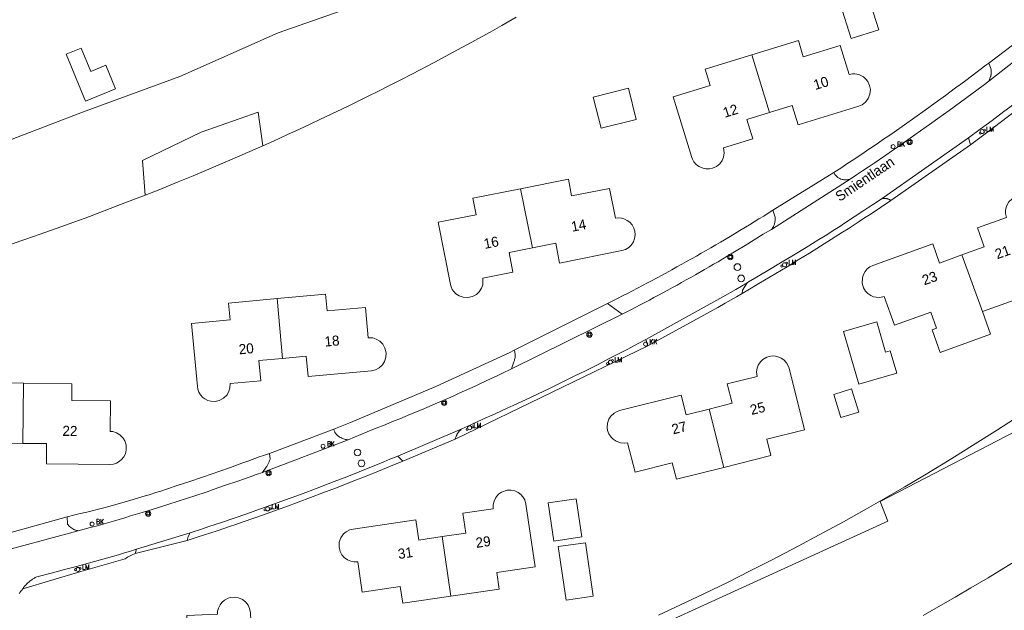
# Model space of a CAD drawing. Header units: metres. Extents: x 138165 to 154469, y 480134 to 494189.
# Tile 315 of 656: x 149089 to 149211, y 483204 to 483278. Entities that reach past the tile are written whole.
import ezdxf

# ---------------------------------------------------------------- set-up
doc = ezdxf.new("R2010")
doc.units = ezdxf.units.M
doc.header["$LTSCALE"] = 0.001
doc.header["$MEASUREMENT"] = 0
for name, color, linetype, lineweight in [('Level 5', 7, 'Continuous', 0), ('TOP-L-terrein schutting raster hek leuning', 7, 'Continuous', 0), ('TOP-L-topo objecten punt', 7, 'Continuous', 0), ('TOP-L-topo objecten vlak', 7, 'Continuous', 0), ('TOP-T-topo huisnummering naamgeving', 7, 'Continuous', 0)]:
    doc.layers.add(name, color=color, linetype=linetype, lineweight=lineweight)
doc.styles.add('Style-INTL_ISO', font='INTL_ISO.shx')
doc.styles.add('Style-STANDARD', font='STANDARD.shx')

# ---------------------------------------------------------------- blocks, each defined once
blk = doc.blocks.new('*U13')
at = {"layer": 'Level 5', "color": 7, "linetype": 'Continuous', "lineweight": 0}
blk.add_circle((0, 0), 0.0415, dxfattribs=at)
blk = doc.blocks.new('150')
at = {"layer": 'Level 5', "color": 7, "linetype": 'Continuous', "lineweight": 0}
blk.add_blockref('*U13', (0, 0), dxfattribs=at)
blk = doc.blocks.new('39')
at = {"layer": 'TOP-L-topo objecten punt', "color": 7, "linetype": 'Continuous', "lineweight": 0}
for p, q in [((0.0175, 0.0175), (-0.0175, 0.0175)), ((-0.0175, 0.0175), (-0.0175, -0.0175)), ((0.0175, 0.0175), (0.0175, -0.0175)), ((0.0175, -0.0175), (-0.0175, -0.0175))]:
    blk.add_line(p, q, dxfattribs=at)
blk.add_circle((0, 0), 0.0332, dxfattribs=at)
blk = doc.blocks.new('72')
at = {"layer": 'TOP-L-topo objecten punt', "color": 7, "linetype": 'Continuous', "lineweight": 0}
blk.add_circle((0, 0), 0.025, dxfattribs=at)
at = {"layer": 'TOP-L-topo objecten punt', "color": 7, "linetype": 'Continuous', "lineweight": 0, "style": 'Style-STANDARD'}
blk.add_text('BK', height=0.06, dxfattribs=at).set_placement((0.0483, 0))
blk = doc.blocks.new('10')
at = {"layer": 'TOP-L-topo objecten punt', "linetype": 'Continuous', "lineweight": 0}
blk.add_circle((0, 0), 0.0125, dxfattribs=at)
blk = doc.blocks.new('16')
at = {"layer": 'TOP-L-topo objecten punt', "color": 7, "linetype": 'Continuous', "lineweight": 0}
blk.add_circle((0, 0), 0.025, dxfattribs=at)
at = {"layer": 'TOP-L-topo objecten punt', "color": 7, "linetype": 'Continuous', "lineweight": 0, "style": 'Style-STANDARD'}
blk.add_text('LM', height=0.06, dxfattribs=at).set_placement((0.0483, 0))
blk = doc.blocks.new('119')
at = {"layer": 'TOP-L-topo objecten punt', "color": 7, "linetype": 'Continuous', "lineweight": 0}
blk.add_circle((0, 0), 0.025, dxfattribs=at)
at = {"layer": 'TOP-L-topo objecten punt', "color": 7, "linetype": 'Continuous', "lineweight": 0, "style": 'Style-STANDARD'}
blk.add_text('KK', height=0.06, dxfattribs=at).set_placement((0.0483, 0))

msp = doc.modelspace()

# ---------------------------------------------------------------- linework, layer by layer
at = {"layer": 'TOP-L-terrein schutting raster hek leuning', "flags": 128}
for points in [[(149209.24, 483272.35), (149208.89, 483272.08), (149207.64, 483271.13), (149206.39, 483270.19), (149205.76, 483269.72), (149205.13, 483269.26), (149203.86, 483268.33), (149202.6, 483267.4), (149201.33, 483266.49), (149200.05, 483265.58), (149198.77, 483264.67), (149197.48, 483263.78), (149196.83, 483263.33), (149196.19, 483262.89), (149195.54, 483262.44), (149194.89, 483262), (149194.24, 483261.56), (149193.59, 483261.12), (149192.29, 483260.25), (149191.64, 483259.82), (149190.98, 483259.39), (149190.33, 483258.96)], [(149181.98, 483253.78), (149181.3, 483253.35), (149180.71, 483252.99), (149180.12, 483252.62), (149179.52, 483252.26), (149178.33, 483251.54), (149177.14, 483250.82), (149175.95, 483250.11), (149175.35, 483249.76), (149174.74, 483249.41), (149174.14, 483249.07), (149173.54, 483248.72), (149172.94, 483248.38), (149172.33, 483248.03), (149171.73, 483247.69), (149171.12, 483247.35), (149170.51, 483247.02), (149169.9, 483246.68), (149168.68, 483246.01), (149167.46, 483245.35), (149166.85, 483245.03), (149166.23, 483244.7), (149165.61, 483244.38), (149165, 483244.06), (149164.38, 483243.74), (149163.76, 483243.42), (149163.14, 483243.1), (149161.9, 483242.48)], [(149150.33, 483236.68), (149149.69, 483236.37), (149140.58, 483232.17)], [(149119.18, 483223.61), (149118.65, 483223.42), (149117.23, 483222.89), (149116.51, 483222.63), (149115.08, 483222.12), (149113.64, 483221.61), (149112.92, 483221.36), (149111.48, 483220.86), (149110.04, 483220.37), (149108.59, 483219.89), (149107.14, 483219.41), (149106.42, 483219.18), (149105.94, 483219.02), (149104.98, 483218.72), (149104.5, 483218.57), (149103.54, 483218.28), (149102.58, 483217.99), (149101.61, 483217.71), (149101.13, 483217.58), (149100.16, 483217.31), (149099.19, 483217.05), (149098.7, 483216.93), (149097.73, 483216.68), (149097.24, 483216.56), (149096.26, 483216.33), (149095.77, 483216.21), (149094.79, 483215.99)]]:
    msp.add_lwpolyline(points, dxfattribs=at)
at = {"layer": 'TOP-L-topo objecten vlak', "flags": 128}
for points in [[(149190.81, 483279.7), (149192.17, 483275.41), (149195.6, 483276.49), (149194.24, 483280.78), (149190.81, 483279.7)], [(149047.5, 483254.22), (149051.15, 483250.99), (149072.81, 483257.68), (149084.38, 483261.53), (149096.69, 483266.25), (149108.8, 483270.68), (149121.01, 483276.1), (149132.25, 483280.05)], [(149218.58, 483279.31), (149218.41, 483279.46), (149216.16, 483277.6), (149209.24, 483272.35)], [(149219.98, 483278.53), (149209.24, 483270.12)], [(149150.58, 483278.04), (149148.77, 483277.01), (149147.32, 483276.2), (149144.99, 483274.92), (149142.74, 483273.7), (149140.39, 483272.44), (149137.69, 483271.03), (149136.22, 483270.27), (149134.76, 483269.53), (149133.39, 483268.84), (149132.17, 483268.24), (149130.96, 483267.64), (149129.62, 483266.98), (149128.28, 483266.33), (149126.28, 483265.38), (149125.08, 483264.82), (149123.58, 483264.12), (149122.17, 483263.47), (149120.42, 483262.67), (149119.1, 483262.08)], [(149206.71, 483263.06), (149208.18, 483264.14), (149208.92, 483264.69), (149209.65, 483265.23), (149211.12, 483266.33), (149211.85, 483266.88), (149213.31, 483267.99), (149214.04, 483268.54), (149215.49, 483269.66), (149216.94, 483270.78), (149217.67, 483271.35), (149219.11, 483272.48), (149220.54, 483273.62), (149221.97, 483274.77), (149222.68, 483275.34), (149224.11, 483276.5), (149224.85, 483277.1)], [(149225.89, 483276.91), (149224.32, 483275.64), (149223.53, 483275), (149221.95, 483273.73), (149221.16, 483273.1), (149219.57, 483271.84), (149218.77, 483271.22), (149217.18, 483269.97), (149216.38, 483269.34), (149215.58, 483268.72), (149214.78, 483268.1), (149213.97, 483267.49), (149212.36, 483266.26), (149211.55, 483265.65), (149209.94, 483264.42), (149209.13, 483263.82), (149208.31, 483263.21), (149206.97, 483262.21)], [(149182.02, 483266.22), (149184.84, 483267.09), (149185.58, 483264.68), (149193.11, 483267), (149193.51, 483267.18), (149193.93, 483267.49), (149194.28, 483267.95), (149194.49, 483268.5), (149194.54, 483269.06), (149194.45, 483269.57), (149194.23, 483270.05), (149193.99, 483270.37), (149193.67, 483270.65), (149193.13, 483270.92), (149192.62, 483271.01), (149192.31, 483271.01), (149191.9, 483270.93), (149190.78, 483274.55), (149186.21, 483273.14), (149185.6, 483275.15), (149179.81, 483273.37)], [(149096.54, 483274.22), (149094.69, 483273.45), (149097.1, 483267.63), (149100.8, 483269.17), (149099.59, 483272.08), (149097.74, 483271.31), (149096.54, 483274.22)], [(149179.81, 483273.37), (149174.03, 483271.59), (149174.65, 483269.58), (149170.05, 483268.16), (149172.38, 483260.63), (149172.46, 483260.41), (149172.64, 483260.08), (149172.91, 483259.77), (149173.24, 483259.51), (149173.76, 483259.28), (149174.13, 483259.21), (149174.57, 483259.21), (149174.93, 483259.29), (149175.43, 483259.52), (149175.83, 483259.85), (149176.12, 483260.26), (149176.3, 483260.67), (149176.38, 483261.2), (149176.29, 483261.84), (149179.93, 483262.96), (149179.19, 483265.35), (149182.02, 483266.22)], [(149182.02, 483266.22), (149179.81, 483273.37)], [(149190, 483258.75), (149190.33, 483258.96), (149190.98, 483259.39), (149191.64, 483259.82), (149192.29, 483260.25), (149193.59, 483261.12), (149194.24, 483261.56), (149194.89, 483262), (149195.54, 483262.44), (149196.19, 483262.89), (149196.83, 483263.33), (149197.48, 483263.78), (149198.77, 483264.67), (149200.05, 483265.58), (149201.33, 483266.49), (149202.6, 483267.4), (149203.86, 483268.33), (149205.13, 483269.26), (149205.76, 483269.72), (149206.39, 483270.19), (149207.64, 483271.13), (149208.89, 483272.08), (149209.24, 483272.35)], [(149209.24, 483272.35), (149209.46, 483271.8), (149209.5, 483271.69), (149209.51, 483271.63), (149209.53, 483271.51), (149209.54, 483271.45), (149209.55, 483271.33), (149209.56, 483271.27), (149209.56, 483271.15), (149209.55, 483271.09), (149209.55, 483271.03), (149209.53, 483270.91), (149209.52, 483270.85), (149209.49, 483270.73), (149209.48, 483270.67), (149209.43, 483270.56), (149209.39, 483270.46), (149209.24, 483270.12)], [(149209.24, 483270.12), (149208.54, 483269.59), (149207.14, 483268.55), (149205.73, 483267.51), (149204.32, 483266.48), (149202.9, 483265.45), (149202.19, 483264.94), (149200.76, 483263.93), (149200.05, 483263.42), (149198.62, 483262.42), (149197.9, 483261.92), (149197.18, 483261.42), (149196.46, 483260.92), (149195.02, 483259.93), (149194.29, 483259.44), (149193.57, 483258.95), (149192.84, 483258.46), (149192.15, 483258)], [(149165.47, 483265.35), (149164.5, 483269.23), (149160.13, 483268.14), (149161.1, 483264.26), (149165.47, 483265.35)], [(149119.1, 483262.08), (149118.54, 483266.25), (149111.45, 483263.79), (149104.17, 483260.24), (149104.48, 483255.94)], [(149195.87, 483255.46), (149206.71, 483263.06)], [(149206.97, 483262.21), (149206.71, 483263.06)], [(149119.1, 483262.08), (149116.52, 483260.94), (149114.43, 483260.03), (149111.82, 483258.93), (149110.45, 483258.35), (149108.58, 483257.59), (149106.09, 483256.58), (149104.48, 483255.94)], [(149197.07, 483255.3), (149206.97, 483262.21)], [(149190, 483258.75), (149182.43, 483254.06)], [(149192.15, 483258), (149192.05, 483257.95), (149191.94, 483257.91), (149191.88, 483257.9), (149191.77, 483257.87), (149191.72, 483257.86), (149191.66, 483257.86), (149191.55, 483257.85), (149191.49, 483257.84), (149191.43, 483257.84), (149191.37, 483257.85), (149191.26, 483257.86), (149191.15, 483257.87), (149191.09, 483257.89), (149191.04, 483257.9), (149190.93, 483257.93), (149190.87, 483257.95), (149190.77, 483258), (149190.67, 483258.05), (149190.57, 483258.11), (149190.52, 483258.14), (149190.43, 483258.21), (149190.39, 483258.25), (149190.3, 483258.33), (149190.22, 483258.41), (149190.15, 483258.5), (149190.09, 483258.59), (149190.03, 483258.69), (149190, 483258.75)], [(149152.57, 483249.41), (149155.47, 483249.98), (149155.96, 483247.51), (149163.69, 483249.05), (149164.15, 483249.2), (149164.54, 483249.45), (149164.83, 483249.72), (149165.11, 483250.14), (149165.26, 483250.56), (149165.32, 483251.02), (149165.29, 483251.46), (149165.16, 483251.86), (149164.95, 483252.25), (149164.66, 483252.57), (149164.34, 483252.81), (149164.04, 483252.96), (149163.66, 483253.08), (149163.27, 483253.11), (149162.88, 483253.08), (149162.14, 483256.79), (149157.45, 483255.86), (149157.05, 483257.92), (149151.11, 483256.75)], [(149192.15, 483258), (149182.27, 483251.68)], [(149151.11, 483256.75), (149145.18, 483255.57), (149145.59, 483253.51), (149140.87, 483252.57), (149142.4, 483244.84), (149142.48, 483244.55), (149142.63, 483244.23), (149142.82, 483243.96), (149143.07, 483243.7), (149143.49, 483243.42), (149143.97, 483243.25), (149144.57, 483243.21), (149145.15, 483243.34), (149145.64, 483243.61), (149145.98, 483243.93), (149146.26, 483244.37), (149146.41, 483244.82), (149146.42, 483245.64), (149150.16, 483246.38), (149149.67, 483248.83), (149152.57, 483249.41)], [(149151.11, 483256.75), (149152.57, 483249.41)], [(149104.48, 483255.94), (149101.98, 483254.97), (149098.87, 483253.78), (149097.03, 483253.1), (149095.65, 483252.59), (149093.43, 483251.8), (149091.45, 483251.1), (149089.53, 483250.43), (149087.96, 483249.9), (149085.11, 483248.94), (149082.35, 483248.04), (149080.88, 483247.58), (149077.8, 483246.62), (149072.95, 483245.18), (149071.24, 483244.69), (149069.74, 483244.27), (149066.83, 483243.47), (149065.43, 483243.09), (149062.61, 483242.35), (149060.07, 483241.71), (149057.62, 483241.1), (149055.96, 483240.71)], [(149197.07, 483255.3), (149194.5, 483253.56), (149193.82, 483253.11), (149193.14, 483252.67), (149191.78, 483251.78), (149191.1, 483251.34), (149189.73, 483250.47), (149188.35, 483249.6), (149186.97, 483248.75), (149185.59, 483247.89), (149184.2, 483247.05), (149183.51, 483246.63), (149182.11, 483245.79), (149180.71, 483244.96), (149179.31, 483244.14), (149178.61, 483243.73)], [(149179.26, 483245.07), (149179.41, 483245.16), (149180.21, 483245.62), (149181.81, 483246.57), (149183.4, 483247.52), (149184.98, 483248.48), (149186.56, 483249.45), (149188.14, 483250.42), (149188.91, 483250.9), (149190.13, 483251.67), (149190.74, 483252.07), (149191.34, 483252.46), (149192.55, 483253.24), (149193.75, 483254.04), (149194.35, 483254.44), (149194.95, 483254.84), (149195.87, 483255.46)], [(149195.87, 483255.46), (149195.97, 483255.49), (149196.02, 483255.5), (149196.12, 483255.52), (149196.17, 483255.53), (149196.27, 483255.54), (149196.32, 483255.54), (149196.37, 483255.54), (149196.42, 483255.53), (149196.47, 483255.53), (149196.52, 483255.52), (149196.58, 483255.51), (149196.62, 483255.5), (149196.67, 483255.49), (149196.72, 483255.47), (149196.77, 483255.46), (149196.87, 483255.42), (149196.91, 483255.39), (149196.96, 483255.37), (149197, 483255.34), (149197.07, 483255.3)], [(149208.45, 483241.48), (149214.14, 483243.53), (149213.43, 483245.51), (149217.95, 483247.14), (149215.28, 483254.55), (149215.04, 483255.01), (149214.79, 483255.32), (149214.38, 483255.62), (149213.93, 483255.82), (149213.52, 483255.89), (149213.01, 483255.87), (149212.52, 483255.72), (149212.15, 483255.5), (149211.74, 483255.11), (149211.47, 483254.64), (149211.33, 483254.12), (149211.32, 483253.65), (149211.43, 483253.16), (149207.84, 483251.87), (149208.69, 483249.52), (149205.91, 483248.52)], [(149161.9, 483242.48), (149163.14, 483243.1), (149163.76, 483243.42), (149164.38, 483243.74), (149165, 483244.06), (149165.61, 483244.38), (149166.23, 483244.7), (149166.85, 483245.03), (149167.46, 483245.35), (149168.68, 483246.01), (149169.9, 483246.68), (149170.51, 483247.02), (149171.12, 483247.35), (149171.73, 483247.69), (149172.33, 483248.03), (149172.94, 483248.38), (149173.54, 483248.72), (149174.14, 483249.07), (149174.74, 483249.41), (149175.35, 483249.76), (149175.95, 483250.11), (149177.14, 483250.82), (149178.33, 483251.54), (149179.52, 483252.26), (149180.12, 483252.62), (149180.71, 483252.99), (149181.3, 483253.35), (149181.98, 483253.78), (149182.43, 483254.06)], [(149182.43, 483254.06), (149182.72, 483253.22), (149182.73, 483253.15), (149182.73, 483253.02), (149182.73, 483252.95), (149182.72, 483252.82), (149182.71, 483252.75), (149182.69, 483252.62), (149182.68, 483252.56), (149182.65, 483252.43), (149182.63, 483252.36), (149182.58, 483252.24), (149182.56, 483252.18), (149182.51, 483252.06), (149182.44, 483251.94), (149182.41, 483251.88), (149182.34, 483251.77), (149182.27, 483251.68)], [(149182.27, 483251.68), (149181.22, 483251.09), (149180.11, 483250.39), (149179, 483249.7), (149177.89, 483249.02), (149176.77, 483248.35), (149176.21, 483248.02), (149175.65, 483247.68), (149175.08, 483247.35), (149174.52, 483247.03), (149173.95, 483246.7), (149172.82, 483246.05), (149172.25, 483245.73), (149171.68, 483245.41), (149171.11, 483245.09), (149170.54, 483244.77), (149169.97, 483244.46), (149169.4, 483244.14), (149168.25, 483243.52), (149167.67, 483243.21), (149167.1, 483242.91), (149165.94, 483242.3), (149164.78, 483241.7), (149163.71, 483241.15)], [(149205.91, 483248.52), (149203.13, 483247.51), (149202.28, 483249.88), (149194.86, 483247.21), (149194.49, 483247.03), (149194.16, 483246.77), (149193.88, 483246.44), (149193.65, 483246.01), (149193.55, 483245.63), (149193.54, 483245.02), (149193.7, 483244.44), (149193.95, 483244.03), (149194.24, 483243.72), (149194.58, 483243.49), (149194.94, 483243.33), (149195.28, 483243.25), (149195.7, 483243.23), (149196.26, 483243.35), (149197.55, 483239.78), (149202.04, 483241.4), (149202.76, 483239.43), (149202.2, 483239.23), (149203.21, 483236.4), (149209.46, 483238.66), (149208.45, 483241.48)], [(149208.45, 483241.48), (149205.91, 483248.52)], [(149166.66, 483238), (149176.21, 483243.29), (149177.82, 483244.22), (149179.26, 483245.07)], [(149178.61, 483243.73), (149178.67, 483244.12), (149179.26, 483245.07)], [(149120.87, 483243.1), (149114.85, 483242.54), (149115.04, 483240.45), (149110.25, 483240.01), (149110.97, 483232.16), (149111.03, 483231.82), (149111.17, 483231.47), (149111.38, 483231.12), (149111.67, 483230.81), (149111.92, 483230.62), (149112.26, 483230.45), (149112.66, 483230.34), (149113.2, 483230.32), (149113.68, 483230.42), (149114.21, 483230.7), (149114.66, 483231.14), (149114.9, 483231.58), (149115.02, 483231.99), (149115.05, 483232.54), (149118.84, 483232.89), (149118.61, 483235.38), (149121.56, 483235.65)], [(149121.56, 483235.65), (149124.5, 483235.92), (149124.73, 483233.41), (149132.58, 483234.13), (149133.09, 483234.26), (149133.54, 483234.49), (149133.96, 483234.88), (149134.22, 483235.29), (149134.39, 483235.82), (149134.42, 483236.37), (149134.27, 483236.95), (149134, 483237.43), (149133.61, 483237.82), (149133.17, 483238.07), (149132.76, 483238.2), (149132.19, 483238.23), (149131.85, 483242), (149127.09, 483241.56), (149126.89, 483243.65), (149120.87, 483243.1)], [(149120.87, 483243.1), (149121.56, 483235.65)], [(149166.91, 483237.24), (149175.59, 483242), (149176.5, 483242.52), (149177.91, 483243.33), (149178.61, 483243.73)], [(149161.9, 483242.48), (149150.33, 483236.68)], [(149163.71, 483241.15), (149161.9, 483242.48)], [(149093.43, 483179.33), (149096.84, 483178.28), (149099.39, 483178.28), (149106.54, 483178.95), (149108.33, 483178.35), (149118.19, 483180.07), (149123.42, 483181.33), (149127, 483183.12), (149145.07, 483190.66), (149150.3, 483192.72), (149154.74, 483194.57), (149161.42, 483197.81), (149163.34, 483200.2), (149196.71, 483215.42), (149195.76, 483217.86), (149213.72, 483227.21), (149230.81, 483241.03)], [(149163.71, 483241.15), (149150, 483234.35)], [(149196.43, 483236.45), (149195.34, 483240.19), (149191.21, 483238.99), (149193.11, 483232.46), (149197.82, 483233.83), (149197.01, 483236.61), (149196.43, 483236.45)], [(149143.81, 483226.91), (149144.92, 483227.41), (149146.44, 483228.09), (149147.95, 483228.77), (149149.45, 483229.46), (149150.2, 483229.81), (149151.71, 483230.51), (149153.2, 483231.22), (149154.7, 483231.94), (149155.45, 483232.3), (149156.19, 483232.66), (149157.68, 483233.4), (149159.16, 483234.13), (149160.64, 483234.88), (149162.12, 483235.63), (149162.86, 483236.01), (149164.33, 483236.77), (149165.8, 483237.54), (149166.66, 483238)], [(149166.66, 483238), (149166.91, 483237.24)], [(149166.91, 483237.24), (149142.98, 483225.61)], [(149127.9, 483226.88), (149129.99, 483227.7), (149140.58, 483232.17), (149149.69, 483236.37), (149150.33, 483236.68)], [(149150.33, 483236.68), (149150.35, 483236.62), (149150.38, 483236.49), (149150.41, 483236.36), (149150.42, 483236.23), (149150.43, 483236.16), (149150.43, 483236.03), (149150.43, 483235.97), (149150.42, 483235.83), (149150.42, 483235.77), (149150.4, 483235.64), (149150.37, 483235.51), (149150.34, 483235.38), (149150.29, 483235.25), (149150, 483234.35)], [(149176.33, 483222.11), (149182.2, 483223.58), (149181.69, 483225.61), (149186.36, 483226.78), (149184.45, 483234.43), (149184.37, 483234.66), (149184.14, 483235.09), (149183.79, 483235.48), (149183.48, 483235.68), (149183.18, 483235.82), (149182.78, 483235.94), (149182.34, 483235.97), (149181.96, 483235.91), (149181.67, 483235.81), (149181.2, 483235.53), (149180.89, 483235.23), (149180.62, 483234.82), (149180.48, 483234.44), (149180.41, 483233.98), (149180.47, 483233.43), (149176.78, 483232.51), (149177.38, 483230.08), (149174.52, 483229.36)], [(149150, 483234.35), (149148.79, 483233.77), (149148.13, 483233.46), (149147.47, 483233.15), (149146.14, 483232.53), (149145.48, 483232.23), (149144.15, 483231.63), (149143.48, 483231.33), (149142.82, 483231.03), (149142.15, 483230.74), (149140.81, 483230.15), (149140.14, 483229.86), (149138.8, 483229.29), (149137.45, 483228.72), (149136.1, 483228.16), (149135.43, 483227.89), (149134.75, 483227.61), (149134.07, 483227.34), (149133.4, 483227.07), (149132.04, 483226.53), (149129.68, 483225.54)], [(149089.4, 483232.57), (149083.3, 483232.62), (149083.29, 483230.52), (149078.48, 483230.56), (149078.42, 483222.68), (149078.49, 483222.13), (149078.7, 483221.63), (149078.99, 483221.25), (149079.33, 483220.96), (149079.71, 483220.76), (149080.45, 483220.62), (149080.9, 483220.67), (149081.33, 483220.81), (149081.73, 483221.06), (149082.13, 483221.48), (149082.36, 483221.9), (149082.51, 483222.64), (149086.32, 483222.61), (149086.34, 483225.11), (149089.3, 483225.09)], [(149089.3, 483225.09), (149092.25, 483225.07), (149092.23, 483222.55), (149100.11, 483222.48), (149100.56, 483222.53), (149100.95, 483222.66), (149101.27, 483222.84), (149101.56, 483223.09), (149101.83, 483223.41), (149102.03, 483223.82), (149102.15, 483224.32), (149102.13, 483224.92), (149101.96, 483225.43), (149101.76, 483225.76), (149101.35, 483226.18), (149100.93, 483226.42), (149100.49, 483226.56), (149100.14, 483226.59), (149100.17, 483230.38), (149095.39, 483230.42), (149095.4, 483232.52), (149089.4, 483232.57)], [(149089.3, 483225.09), (149089.4, 483232.57)], [(149192.22, 483231.86), (149190.02, 483231.19), (149190.89, 483228.32), (149193.09, 483228.99), (149192.22, 483231.86)], [(149174.52, 483229.36), (149171.65, 483228.65), (149171.04, 483231.09), (149163.39, 483229.18), (149163.02, 483229.04), (149162.71, 483228.86), (149162.31, 483228.48), (149162.07, 483228.09), (149161.9, 483227.6), (149161.86, 483227.09), (149161.92, 483226.69), (149162.07, 483226.27), (149162.34, 483225.87), (149162.59, 483225.61), (149162.96, 483225.37), (149163.5, 483225.17), (149164, 483225.14), (149164.4, 483225.19), (149165.32, 483221.52), (149169.95, 483222.68), (149170.46, 483220.64), (149176.33, 483222.11)], [(149213.14, 483228.62), (149210.34, 483226.8), (149207.23, 483224.82), (149204.97, 483223.42), (149203.59, 483222.58), (149201.28, 483221.17), (149198.83, 483219.72), (149196.65, 483218.45), (149194.07, 483216.98), (149191.2, 483215.37), (149188.2, 483213.73), (149185.57, 483212.32), (149182.28, 483210.6), (149179.63, 483209.25), (149176.87, 483207.87), (149173.86, 483206.4), (149170.96, 483205.02), (149168.25, 483203.76)], [(149174.52, 483229.36), (149176.33, 483222.11)], [(149127.9, 483226.88), (149119.94, 483223.84)], [(149129.68, 483225.54), (149129.58, 483225.55), (149129.51, 483225.57), (149129.37, 483225.6), (149129.24, 483225.63), (149129.11, 483225.68), (149129.04, 483225.71), (149128.91, 483225.76), (149128.85, 483225.79), (149128.78, 483225.82), (149128.68, 483225.87), (149128.63, 483225.89), (149128.54, 483225.95), (149128.49, 483225.98), (149128.41, 483226.05), (149128.33, 483226.12), (149128.29, 483226.16), (149128.25, 483226.2), (149128.21, 483226.25), (149128.15, 483226.33), (149128.12, 483226.38), (149128.06, 483226.47), (149128.03, 483226.52), (149127.99, 483226.62), (149127.95, 483226.72), (149127.93, 483226.78), (149127.92, 483226.83), (149127.9, 483226.88)], [(149135.85, 483223.52), (149143.81, 483226.91)], [(149142.98, 483225.61), (149142.99, 483225.68), (149143.04, 483225.81), (149143.09, 483225.95), (149143.12, 483226.01), (149143.18, 483226.14), (149143.21, 483226.2), (149143.29, 483226.32), (149143.32, 483226.38), (149143.36, 483226.44), (149143.41, 483226.5), (149143.5, 483226.61), (149143.59, 483226.71), (149143.64, 483226.76), (149143.74, 483226.86), (149143.81, 483226.91)], [(149129.68, 483225.54), (149119.05, 483221.5)], [(149136.49, 483222.9), (149142.98, 483225.61)], [(149094.79, 483215.99), (149095.77, 483216.21), (149096.26, 483216.33), (149097.24, 483216.56), (149097.73, 483216.68), (149098.7, 483216.93), (149099.19, 483217.05), (149100.16, 483217.31), (149101.13, 483217.58), (149101.61, 483217.71), (149102.58, 483217.99), (149103.54, 483218.28), (149104.5, 483218.57), (149104.98, 483218.72), (149105.94, 483219.02), (149106.42, 483219.18), (149107.14, 483219.41), (149108.59, 483219.89), (149110.04, 483220.37), (149111.48, 483220.86), (149112.92, 483221.36), (149113.64, 483221.61), (149115.08, 483222.12), (149116.51, 483222.63), (149117.23, 483222.89), (149118.65, 483223.42), (149119.18, 483223.61), (149119.94, 483223.84)], [(149110.06, 483213.99), (149111.63, 483214.5), (149112.41, 483214.76), (149113.2, 483215.02), (149113.98, 483215.29), (149115.55, 483215.82), (149117.11, 483216.36), (149118.67, 483216.91), (149120.23, 483217.47), (149121.01, 483217.75), (149121.78, 483218.03), (149123.33, 483218.6), (149124.11, 483218.89), (149125.66, 483219.47), (149127.2, 483220.06), (149127.97, 483220.36), (149129.52, 483220.96), (149131.05, 483221.57), (149132.59, 483222.18), (149133.35, 483222.49), (149134.12, 483222.81), (149134.88, 483223.12), (149135.85, 483223.52)], [(149119.94, 483223.84), (149120.01, 483223.16), (149119.95, 483222.98), (149119.88, 483222.81), (149119.8, 483222.64), (149119.72, 483222.47), (149119.63, 483222.31), (149119.58, 483222.23), (149119.53, 483222.15), (149119.45, 483222.03), (149119.05, 483221.5)], [(149135.85, 483223.52), (149136.49, 483222.9)], [(149136.49, 483222.9), (149134.97, 483222.28), (149133.45, 483221.65), (149131.93, 483221.04), (149130.4, 483220.43), (149128.87, 483219.83), (149128.11, 483219.54), (149127.34, 483219.24), (149126.57, 483218.95), (149125.04, 483218.37), (149123.5, 483217.79), (149121.95, 483217.23), (149120.41, 483216.67), (149119.64, 483216.39), (149118.09, 483215.85), (149116.54, 483215.31), (149115.76, 483215.04), (149114.98, 483214.78), (149113.43, 483214.25), (149112.65, 483213.99), (149111.09, 483213.48), (149109.7, 483213.03)], [(149119.05, 483221.5), (149118.29, 483221.23), (149117.53, 483220.96), (149116.01, 483220.42), (149114.48, 483219.89), (149112.95, 483219.36), (149112.18, 483219.1), (149110.64, 483218.59), (149109.88, 483218.34), (149108.34, 483217.84), (149107.57, 483217.59), (149106.02, 483217.1), (149104.81, 483216.72), (149104.1, 483216.51), (149102.68, 483216.08), (149101.96, 483215.86), (149100.54, 483215.45), (149099.1, 483215.03), (149098.39, 483214.83), (149097.67, 483214.63), (149096.17, 483214.22)], [(149142.46, 483206.11), (149148.45, 483206.98), (149148.14, 483209.06), (149152.9, 483209.76), (149151.77, 483217.55), (149151.62, 483218.07), (149151.39, 483218.47), (149151.12, 483218.77), (149150.79, 483219.01), (149150.41, 483219.19), (149149.92, 483219.29), (149149.45, 483219.28), (149148.73, 483219.03), (149148.38, 483218.78), (149148.03, 483218.37), (149147.81, 483217.92), (149147.71, 483217.48), (149147.72, 483216.96), (149143.95, 483216.42), (149144.31, 483213.94), (149141.38, 483213.52)], [(149158.01, 483218.22), (149154.55, 483217.72), (149155.24, 483212.97), (149158.7, 483213.47), (149158.01, 483218.22)], [(149094.79, 483215.99), (149086.48, 483213.65)], [(149096.17, 483214.22), (149096.1, 483214.23), (149096.03, 483214.26), (149095.97, 483214.28), (149095.9, 483214.3), (149095.83, 483214.33), (149095.77, 483214.35), (149095.7, 483214.38), (149095.64, 483214.41), (149095.52, 483214.48), (149095.39, 483214.56), (149095.28, 483214.64), (149095.22, 483214.68), (149095.11, 483214.77), (149095.06, 483214.82), (149095.01, 483214.87), (149094.91, 483214.97), (149094.83, 483215.07), (149094.79, 483215.99)], [(149141.38, 483213.52), (149138.46, 483213.09), (149138.1, 483215.59), (149130.3, 483214.45), (149129.9, 483214.35), (149129.45, 483214.12), (149129.13, 483213.85), (149128.78, 483213.36), (149128.59, 483212.81), (149128.56, 483212.26), (149128.7, 483211.66), (149128.92, 483211.26), (149129.19, 483210.93), (149129.6, 483210.63), (149130.04, 483210.45), (149130.42, 483210.37), (149130.89, 483210.38), (149131.44, 483206.63), (149136.17, 483207.32), (149136.47, 483205.24), (149142.46, 483206.11)], [(149096.17, 483214.22), (149085.08, 483211.25)], [(149103.43, 483211.94), (149110.06, 483213.99)], [(149109.7, 483213.03), (149109.83, 483213.55), (149110.06, 483213.99)], [(149141.38, 483213.52), (149142.46, 483206.11)], [(149103.24, 483211.4), (149109.7, 483213.03)], [(149155.79, 483212.27), (149156.75, 483205.64), (149160.12, 483206.12), (149159.15, 483212.76), (149155.79, 483212.27)], [(149089.28, 483207.03), (149089.39, 483207.18), (149089.44, 483207.25), (149089.56, 483207.39), (149089.62, 483207.46), (149089.74, 483207.6), (149089.8, 483207.66), (149089.87, 483207.73), (149089.94, 483207.79), (149090.08, 483207.91), (149090.15, 483207.97), (149090.22, 483208.02), (149090.29, 483208.08), (149090.44, 483208.18), (149090.52, 483208.23), (149090.6, 483208.28), (149090.76, 483208.37), (149090.84, 483208.42), (149090.92, 483208.46), (149091.05, 483208.52), (149093, 483209.03), (149093.74, 483209.23), (149094.49, 483209.42), (149095.98, 483209.82), (149096.72, 483210.02), (149098.21, 483210.43), (149099.69, 483210.85), (149101.17, 483211.27), (149101.91, 483211.49), (149102.65, 483211.71), (149103.43, 483211.94)], [(149103.24, 483211.4), (149103.15, 483211.37), (149102.97, 483211.3), (149102.88, 483211.27), (149102.8, 483211.23), (149102.71, 483211.19), (149102.63, 483211.14), (149102.46, 483211.05), (149102.3, 483210.96), (149102.14, 483210.85), (149102, 483210.75), (149096.5, 483209.18), (149089.28, 483207.03)], [(149103.43, 483211.94), (149103.24, 483211.4)], [(149214.51, 483211.68), (149211.1, 483209.59), (149209.16, 483208.41), (149207.02, 483207.14), (149205.06, 483205.99), (149203.24, 483204.94), (149201.11, 483203.72)], [(149088.83, 483206.4), (149088.94, 483206.57), (149089.05, 483206.72), (149089.1, 483206.8), (149089.16, 483206.88), (149089.28, 483207.03)], [(149107.13, 483193.61), (149113.18, 483193.86), (149113.09, 483195.96), (149117.89, 483196.16), (149117.56, 483204.04), (149117.46, 483204.58), (149117.28, 483204.98), (149116.95, 483205.4), (149116.57, 483205.7), (149116.07, 483205.92), (149115.56, 483205.99), (149115.1, 483205.95), (149114.79, 483205.86), (149114.36, 483205.64), (149114, 483205.32), (149113.8, 483205.06), (149113.59, 483204.64), (149113.49, 483204.25), (149113.47, 483203.86), (149109.66, 483203.7), (149109.77, 483201.21), (149106.82, 483201.08)]]:
    msp.add_lwpolyline(points, dxfattribs=at)

# ---------------------------------------------------------------- block references
at = {"layer": 'TOP-L-topo objecten punt', "xscale": 10, "yscale": 10, "zscale": 10}
for name, p in [('10', (149208.18, 483263.65)), ('16', (149208.43, 483263.84)), ('10', (149208.72, 483264.03)), ('72', (149197.37, 483261.97)), ('39', (149199.41, 483262.56)), ('39', (149177.15, 483248.26)), ('16', (149183.89, 483247.3)), ('150', (149178.03, 483247.01)), ('10', (149183.55, 483247.14)), ('10', (149184.16, 483247.49)), ('150', (149178.5, 483245.6)), ('39', (149159.66, 483238.62)), ('119', (149166.64, 483237.44)), ('16', (149162.27, 483235.2)), ('10', (149162.51, 483235.39)), ('10', (149161.92, 483235.01)), ('39', (149141.62, 483230.14)), ('10', (149144.46, 483226.85)), ('16', (149144.78, 483227.04)), ('10', (149145.17, 483227.14)), ('72', (149126.58, 483224.75)), ('150', (149130.86, 483223.97)), ('150', (149131.36, 483222.62)), ('39', (149119.81, 483221.41)), ('16', (149119.7, 483216.96)), ('39', (149104.86, 483216.38)), ('10', (149119.34, 483216.83)), ('10', (149120.03, 483216.96)), ('72', (149097.9, 483215.08)), ('16', (149096.16, 483209.44)), ('10', (149095.84, 483209.41)), ('10', (149096.43, 483209.54))]:
    msp.add_blockref(name, p, dxfattribs=at)

# ---------------------------------------------------------------- texts
at = {"layer": 'TOP-T-topo huisnummering naamgeving', "style": 'Style-INTL_ISO'}
for s, rotation, p in [('10', 17.1, (149187.7, 483269)), ('12', 17.1, (149176.46, 483265.55)), ('Smientlaan', 34, (149190.73, 483255.1)), ('14', 11.2, (149157.52, 483251.39)), ('16', 11.2, (149146.67, 483249.26)), ('21', 19.8, (149210.29, 483247.97)), ('23', 19.8, (149201.24, 483244.73)), ('18', 5.2, (149126.82, 483237.12)), ('20', 5.2, (149116.17, 483236.16)), ('25', 14, (149179.79, 483228.62)), ('22', 359.2, (149094.21, 483226.04)), ('27', 14, (149170.05, 483226.21)), ('29', 8.2, (149145.63, 483212.11)), ('31', 8.2, (149135.97, 483210.73))]:
    msp.add_text(s, height=1.25, rotation=rotation, dxfattribs=at).set_placement(p)

doc.saveas('drawing.dxf')
